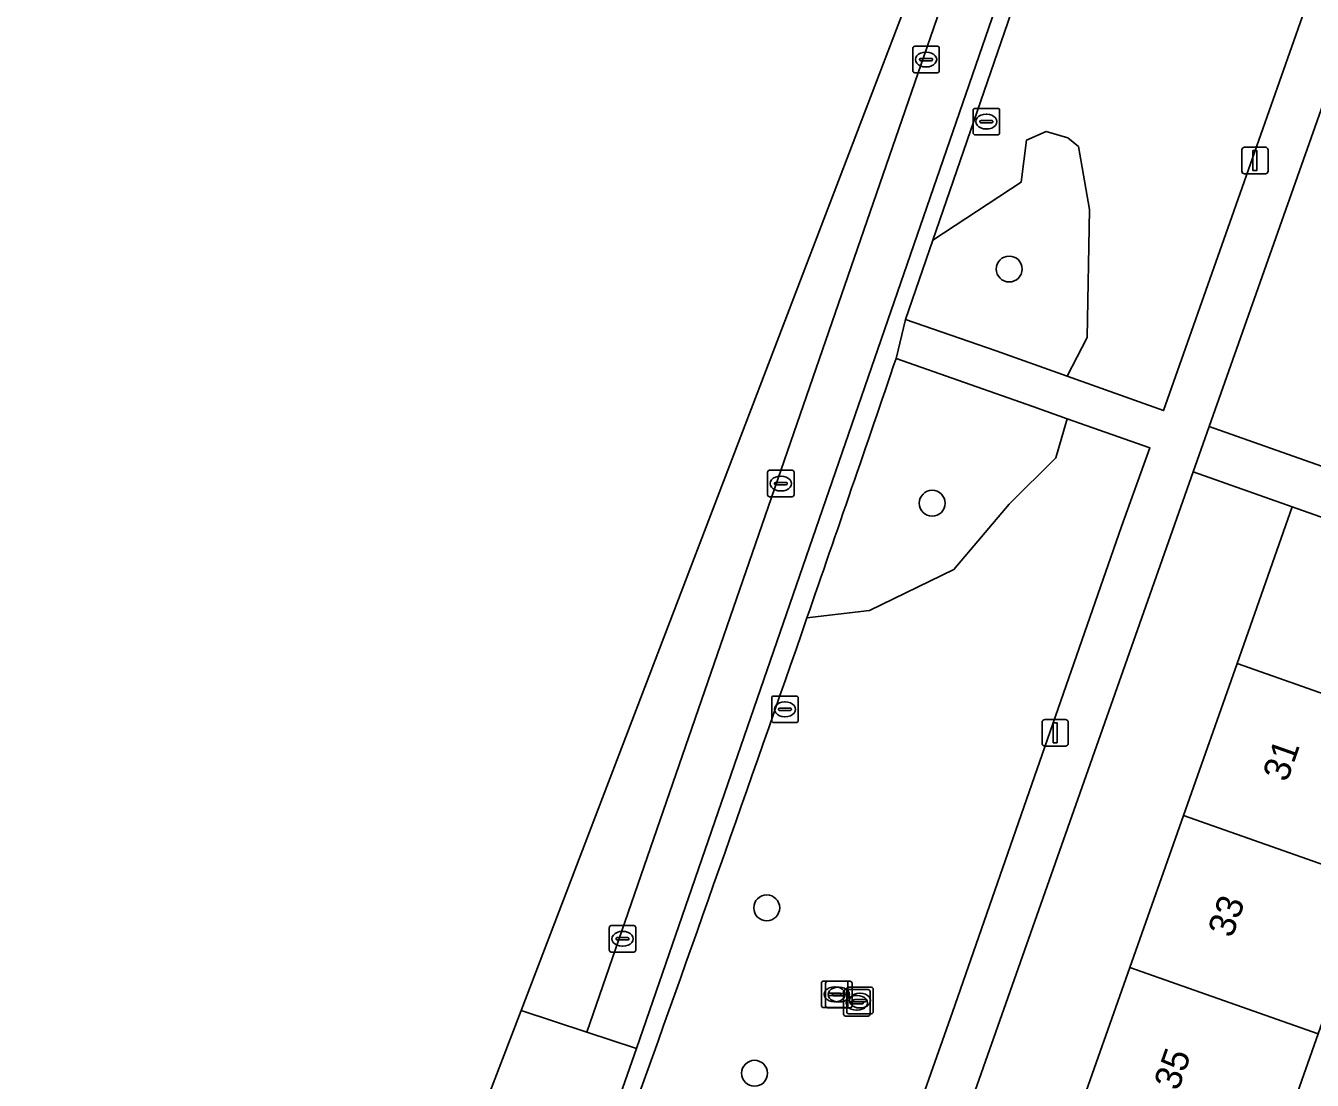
# Model space of a CAD drawing. Extents: x 163266 to 164362, y 381528 to 382286.
# Drawn here: x 163702.53 to 163751.13, y 381952.84 to 381992.67 of the extents above; entities that cross this region are included whole.
import ezdxf

# ---------------------------------------------------------------- set-up
doc = ezdxf.new("R2010")
doc.units = 0
for name, color, linetype in [('IMGEO_Boom', 7, 'Continuous'), ('IMGEO_Erf', 7, 'Continuous'), ('IMGEO_Groenvoorziening', 7, 'Continuous'), ('IMGEO_Kolk', 7, 'Continuous'), ('IMGEO_Lichtmast', 7, 'Continuous'), ('IMGEO_Pand', 7, 'Continuous'), ('IMGEO_Pand_nummerreeks', 7, 'Continuous'), ('IMGEO_Parkeervlak_open', 7, 'Continuous'), ('IMGEO_Rijbaan_lokaal_open', 7, 'Continuous'), ('IMGEO_Rioolput', 7, 'Continuous'), ('IMGEO_Voetpad_open', 7, 'Continuous')]:
    doc.layers.add(name, color=color, linetype=linetype)

msp = doc.modelspace()

# ---------------------------------------------------------------- linework, layer by layer
at = {"layer": 'IMGEO_Boom'}
for centre in [(163739.681, 381983.482), (163736.773, 381974.637), (163730.522, 381959.355), (163730.063, 381953.109)]:
    msp.add_circle(centre, 0.489, dxfattribs=at)
at = {"layer": 'IMGEO_Erf'}
for points in [[(163755.162, 382000), (163747.239, 381977.53), (163768.921, 381969.884)], [(163759.056, 381951.632), (163760.051, 381954.496), (163763.235, 381953.391), (163765.17, 381959.32), (163764.376, 381959.595), (163763.878, 381959.768), (163762.349, 381960.3), (163763.086, 381962.42), (163763.275, 381962.964), (163763.31, 381963.065), (163764.161, 381965.514), (163764.27, 381965.828), (163764.324, 381965.985), (163767.147, 381965.005), (163768.253, 381968.191), (163757.486, 381971.991), (163755.402, 381966.08), (163753.377, 381960.336), (163751.351, 381954.593), (163749.327, 381948.85)]]:
    msp.add_lwpolyline(points, dxfattribs=at)
msp.add_lwpolyline([(163742.214, 381951.358), (163744.239, 381957.101), (163746.264, 381962.845), (163748.29, 381968.588), (163750.374, 381974.5), (163746.635, 381975.818), (163726.266, 381918.05), (163730.005, 381916.731), (163732.089, 381922.641), (163734.114, 381928.385), (163736.139, 381934.128), (163738.164, 381939.871), (163740.189, 381945.615)], close=True, dxfattribs=at)
at = {"layer": 'IMGEO_Groenvoorziening'}
for points in [[(163742.89, 382002.246), (163742.872, 382002.193), (163736.791, 381984.576), (163740.131, 381986.758), (163740.336, 381988.355), (163741.073, 381988.682), (163741.892, 381988.437), (163742.301, 381988.109), (163742.711, 381985.734), (163742.629, 381980.902), (163741.871, 381979.435), (163745.511, 381978.139), (163748.016, 381985.237), (163756.217, 382008.513)], [(163741.875, 381977.831), (163740.57, 381978.29), (163735.409, 381980.104)], [(163732.04, 381970.304), (163734.398, 381970.583), (163737.592, 381972.139), (163739.681, 381974.596), (163741.441, 381976.356), (163741.875, 381977.831)], [(163743.927, 381973.755), (163744.994, 381976.735), (163741.875, 381977.831), (163741.441, 381976.356), (163739.681, 381974.596), (163737.592, 381972.139), (163734.398, 381970.583), (163732.04, 381970.304)], [(163725.359, 381951.368), (163730.374, 381949.623), (163734.938, 381948.036), (163737.539, 381955.42), (163743.927, 381973.755)]]:
    msp.add_lwpolyline(points, dxfattribs=at)
msp.add_lwpolyline([(163742.711, 381985.734), (163742.301, 381988.109), (163741.892, 381988.437), (163741.073, 381988.682), (163740.336, 381988.355), (163740.131, 381986.758), (163736.791, 381984.576), (163735.758, 381981.582), (163739.19, 381980.389), (163741.871, 381979.435), (163742.629, 381980.902)], close=True, dxfattribs=at)
for centre, radius, start, end in [((161866.086, 382617.252), 1974.924, 340.877962, 341.178608), ((161979.343, 382578.044), 1855.073, 340.25604, 340.876236)]:
    msp.add_arc(centre, radius, start, end, dxfattribs=at)
at = {"layer": 'IMGEO_Kolk'}
for p, q in [((163736.04, 381990.968), (163736.04, 381991.82)), ((163736.115, 381991.894), (163736.967, 381991.894)), ((163737.041, 381991.82), (163737.041, 381990.968)), ((163736.299, 381991.388), (163736.299, 381991.4)), ((163736.737, 381991.351), (163736.339, 381991.351)), ((163736.342, 381991.437), (163736.74, 381991.437)), ((163736.528, 381991.674), (163736.553, 381991.674)), ((163736.783, 381991.4), (163736.783, 381991.388)), ((163736.967, 381990.894), (163736.115, 381990.894)), ((163736.551, 381991.114), (163736.526, 381991.114)), ((163738.318, 381988.625), (163738.318, 381989.477)), ((163738.393, 381989.551), (163739.245, 381989.551)), ((163739.319, 381989.477), (163739.319, 381988.625)), ((163738.577, 381989.045), (163738.577, 381989.057)), ((163739.015, 381989.008), (163738.617, 381989.008)), ((163738.62, 381989.094), (163739.018, 381989.094)), ((163738.806, 381989.331), (163738.831, 381989.331)), ((163739.061, 381989.057), (163739.061, 381989.045)), ((163739.245, 381988.551), (163738.393, 381988.551)), ((163738.829, 381988.771), (163738.804, 381988.771)), ((163730.553, 381974.954), (163730.553, 381975.806)), ((163730.628, 381975.88), (163731.48, 381975.88)), ((163731.554, 381975.806), (163731.554, 381974.954)), ((163730.812, 381975.374), (163730.812, 381975.386)), ((163731.25, 381975.337), (163730.852, 381975.337)), ((163730.855, 381975.423), (163731.253, 381975.423)), ((163731.041, 381975.66), (163731.066, 381975.66)), ((163731.296, 381975.386), (163731.296, 381975.374)), ((163731.48, 381974.88), (163730.628, 381974.88)), ((163731.064, 381975.1), (163731.039, 381975.1)), ((163730.71, 381966.428), (163730.71, 381967.28)), ((163730.785, 381967.354), (163731.637, 381967.354)), ((163731.198, 381967.134), (163731.223, 381967.134)), ((163731.711, 381967.28), (163731.711, 381966.428)), ((163730.969, 381966.848), (163730.969, 381966.86)), ((163731.407, 381966.811), (163731.009, 381966.811)), ((163731.012, 381966.897), (163731.41, 381966.897)), ((163731.221, 381966.574), (163731.196, 381966.574)), ((163731.453, 381966.86), (163731.453, 381966.848)), ((163731.637, 381966.354), (163730.785, 381966.354)), ((163724.576, 381957.762), (163724.576, 381958.614)), ((163724.651, 381958.688), (163725.503, 381958.688)), ((163725.064, 381958.468), (163725.089, 381958.468)), ((163725.577, 381958.614), (163725.577, 381957.762)), ((163724.835, 381958.182), (163724.835, 381958.194)), ((163725.273, 381958.145), (163724.875, 381958.145)), ((163724.878, 381958.231), (163725.276, 381958.231)), ((163725.087, 381957.908), (163725.062, 381957.908)), ((163725.319, 381958.194), (163725.319, 381958.182)), ((163725.503, 381957.688), (163724.651, 381957.688))]:
    msp.add_line(p, q, dxfattribs=at)
for points in [[(163736.04, 381990.968), (163736.04, 381991.82)], [(163736.115, 381991.894), (163736.967, 381991.894)], [(163737.041, 381991.82), (163737.041, 381990.968)], [(163736.967, 381990.894), (163736.115, 381990.894)], [(163738.318, 381988.625), (163738.318, 381989.477)], [(163738.393, 381989.551), (163739.245, 381989.551)], [(163739.319, 381989.477), (163739.319, 381988.625)], [(163739.245, 381988.551), (163738.393, 381988.551)], [(163730.553, 381974.954), (163730.553, 381975.806)], [(163730.628, 381975.88), (163731.48, 381975.88)], [(163731.554, 381975.806), (163731.554, 381974.954)], [(163731.48, 381974.88), (163730.628, 381974.88)], [(163730.71, 381966.428), (163730.71, 381967.28)], [(163730.785, 381967.354), (163731.637, 381967.354)], [(163731.711, 381967.28), (163731.711, 381966.428)], [(163731.637, 381966.354), (163730.785, 381966.354)], [(163724.576, 381957.762), (163724.576, 381958.614)], [(163724.651, 381958.688), (163725.503, 381958.688)], [(163725.577, 381958.614), (163725.577, 381957.762)], [(163725.503, 381957.688), (163724.651, 381957.688)]]:
    msp.add_lwpolyline(points, dxfattribs=at)
for centre, radius, start, end in [((163736.117, 381991.818), 0.0765, 91.552, 178.448), ((163736.117, 381991.818), 0.0765, 91.552, 178.448), ((163736.965, 381991.818), 0.0765, 1.552, 88.448), ((163736.965, 381991.818), 0.0765, 1.552, 88.448), ((163736.339, 381991.397), 0.0403, 85.8775, 175.7526), ((163736.336, 381991.387), 0.0366, 178.938, 274.7102), ((163736.74, 381991.394), 0.043, 264.8664, 352.4533), ((163736.744, 381991.399), 0.0386, 1.7309, 96.639), ((163736.117, 381990.97), 0.0765, 181.552, 268.448), ((163736.117, 381990.97), 0.0765, 181.552, 268.448), ((163736.965, 381990.97), 0.0765, 271.552, 358.448), ((163736.965, 381990.97), 0.0765, 271.552, 358.448), ((163738.395, 381989.475), 0.0765, 91.552, 178.448), ((163738.395, 381989.475), 0.0765, 91.552, 178.448), ((163739.243, 381989.475), 0.0765, 1.552, 88.448), ((163739.243, 381989.475), 0.0765, 1.552, 88.448), ((163738.617, 381989.054), 0.0403, 85.8775, 175.7526), ((163738.614, 381989.044), 0.0366, 178.938, 274.7102), ((163739.018, 381989.051), 0.043, 264.8664, 352.4533), ((163739.022, 381989.056), 0.0386, 1.7309, 96.639), ((163738.395, 381988.627), 0.0765, 181.552, 268.448), ((163738.395, 381988.627), 0.0765, 181.552, 268.448), ((163739.243, 381988.627), 0.0765, 271.552, 358.448), ((163739.243, 381988.627), 0.0765, 271.552, 358.448), ((163730.63, 381975.804), 0.0765, 91.552, 178.448), ((163730.63, 381975.804), 0.0765, 91.552, 178.448), ((163731.478, 381975.804), 0.0765, 1.552, 88.448), ((163731.478, 381975.804), 0.0765, 1.552, 88.448), ((163730.852, 381975.383), 0.0403, 85.8775, 175.7526), ((163730.849, 381975.373), 0.0366, 178.938, 274.7102), ((163731.253, 381975.38), 0.043, 264.8664, 352.4533), ((163731.257, 381975.385), 0.0386, 1.7309, 96.639), ((163730.63, 381974.956), 0.0765, 181.552, 268.448), ((163730.63, 381974.956), 0.0765, 181.552, 268.448), ((163731.478, 381974.956), 0.0765, 271.552, 358.448), ((163731.478, 381974.956), 0.0765, 271.552, 358.448), ((163730.787, 381967.278), 0.0765, 91.552, 178.448), ((163730.787, 381967.278), 0.0765, 91.552, 178.448), ((163731.635, 381967.278), 0.0765, 1.552, 88.448), ((163731.635, 381967.278), 0.0765, 1.552, 88.448), ((163731.009, 381966.857), 0.0403, 85.8775, 175.7526), ((163731.006, 381966.847), 0.0366, 178.938, 274.7102), ((163731.41, 381966.854), 0.043, 264.8664, 352.4533), ((163731.414, 381966.859), 0.0386, 1.7309, 96.639), ((163730.787, 381966.43), 0.0765, 181.552, 268.448), ((163730.787, 381966.43), 0.0765, 181.552, 268.448), ((163731.635, 381966.43), 0.0765, 271.552, 358.448), ((163731.635, 381966.43), 0.0765, 271.552, 358.448), ((163724.653, 381958.612), 0.0765, 91.552, 178.448), ((163724.653, 381958.612), 0.0765, 91.552, 178.448), ((163725.501, 381958.612), 0.0765, 1.552, 88.448), ((163725.501, 381958.612), 0.0765, 1.552, 88.448), ((163724.875, 381958.191), 0.0403, 85.8775, 175.7526), ((163724.872, 381958.181), 0.0366, 178.938, 274.7102), ((163725.276, 381958.188), 0.043, 264.8664, 352.4533), ((163725.28, 381958.193), 0.0386, 1.7309, 96.639), ((163724.653, 381957.764), 0.0765, 181.552, 268.448), ((163724.653, 381957.764), 0.0765, 181.552, 268.448), ((163725.501, 381957.764), 0.0765, 271.552, 358.448), ((163725.501, 381957.764), 0.0765, 271.552, 358.448)]:
    msp.add_arc(centre, radius, start, end, dxfattribs=at)
for centre, major_axis, ratio, start_param, end_param in [((163736.527, 381991.394), (-0.387, 0.002), 0.722429, 4.712389, 7.853982), ((163736.552, 381991.394), (-0.39, 0.002), 0.717154, 1.570796, 4.712389), ((163738.805, 381989.051), (-0.387, 0.002), 0.722429, 4.712389, 7.853982), ((163738.83, 381989.051), (-0.39, 0.002), 0.717154, 1.570796, 4.712389), ((163731.04, 381975.38), (-0.387, 0.002), 0.722429, 4.712389, 7.853982), ((163731.065, 381975.38), (-0.39, 0.002), 0.717154, 1.570796, 4.712389), ((163731.197, 381966.854), (-0.387, 0.002), 0.722429, 4.712389, 7.853982), ((163731.222, 381966.854), (-0.39, 0.002), 0.717154, 1.570796, 4.712389), ((163725.063, 381958.188), (-0.387, 0.002), 0.722429, 4.712389, 7.853982), ((163725.088, 381958.188), (-0.39, 0.002), 0.717154, 1.570796, 4.712389)]:
    msp.add_ellipse(centre, major_axis=major_axis, ratio=ratio, start_param=start_param, end_param=end_param, dxfattribs=at)
at = {"layer": 'IMGEO_Lichtmast'}
for p, q in [((163748.468, 381987.18), (163748.468, 381987.98)), ((163748.468, 381987.98), (163748.468, 381987.18)), ((163748.568, 381988.08), (163749.358, 381988.08)), ((163749.358, 381988.08), (163748.568, 381988.08)), ((163749.458, 381987.98), (163749.458, 381987.18)), ((163749.458, 381987.18), (163749.458, 381987.98)), ((163749.358, 381987.08), (163748.568, 381987.08)), ((163748.568, 381987.08), (163749.358, 381987.08)), ((163740.923, 381965.565), (163740.923, 381966.365)), ((163740.923, 381966.365), (163740.923, 381965.565)), ((163741.023, 381966.465), (163741.813, 381966.465)), ((163741.813, 381966.465), (163741.023, 381966.465)), ((163741.913, 381966.365), (163741.913, 381965.565)), ((163741.913, 381965.565), (163741.913, 381966.365)), ((163741.813, 381965.465), (163741.023, 381965.465)), ((163741.023, 381965.465), (163741.813, 381965.465))]:
    msp.add_line(p, q, dxfattribs=at)
for points in [[(163748.888, 381987.955), (163749.038, 381987.955), (163749.038, 381987.205), (163748.888, 381987.205), (163748.888, 381987.955)], [(163741.343, 381966.34), (163741.493, 381966.34), (163741.493, 381965.59), (163741.343, 381965.59), (163741.343, 381966.34)]]:
    msp.add_lwpolyline(points, dxfattribs=at)
for centre, start, end in [((163748.568, 381987.98), 90, 180), ((163748.568, 381987.98), 90, 180), ((163749.358, 381987.98), 0, 90), ((163749.358, 381987.98), 360, 90), ((163748.568, 381987.18), 180, 270), ((163748.568, 381987.18), 180, 270), ((163749.358, 381987.18), 270, 0), ((163749.358, 381987.18), 270, 0), ((163741.023, 381966.365), 90, 180), ((163741.023, 381966.365), 90, 180), ((163741.813, 381966.365), 0, 90), ((163741.813, 381966.365), 360, 90), ((163741.023, 381965.565), 180, 270), ((163741.023, 381965.565), 180, 270), ((163741.813, 381965.565), 270, 0), ((163741.813, 381965.565), 270, 0)]:
    msp.add_arc(centre, 0.1, start, end, dxfattribs=at)
at = {"layer": 'IMGEO_Pand'}
for points in [[(163748.29, 381968.588), (163755.402, 381966.08), (163757.486, 381971.991), (163755.103, 381972.832), (163750.374, 381974.5)], [(163753.377, 381960.336), (163755.402, 381966.08), (163748.29, 381968.588), (163746.264, 381962.845)], [(163751.351, 381954.593), (163753.377, 381960.336), (163746.264, 381962.845), (163744.239, 381957.101)], [(163751.351, 381954.593), (163744.239, 381957.101), (163742.214, 381951.358), (163749.327, 381948.85)]]:
    msp.add_lwpolyline(points, close=True, dxfattribs=at)
at = {"layer": 'IMGEO_Parkeervlak_open'}
msp.add_lwpolyline([(163739.53, 381994.406), (163737.681, 381995.055), (163723.722, 381954.666), (163725.601, 381954.038)], close=True, dxfattribs=at)
at = {"layer": 'IMGEO_Rijbaan_lokaal_open'}
for points in [[(163721.244, 381955.481), (163723.722, 381954.666), (163737.681, 381995.055), (163736.527, 381995.448)], [(163719.072, 381949.802), (163721.667, 381948.843), (163723.538, 381948.149), (163725.601, 381954.038), (163723.722, 381954.666), (163721.244, 381955.481)]]:
    msp.add_lwpolyline(points, close=True, dxfattribs=at)
at = {"layer": 'IMGEO_Rioolput'}
for p, q in [((163732.588, 381955.664), (163732.588, 381956.516)), ((163732.663, 381956.59), (163733.515, 381956.59)), ((163732.746, 381955.655), (163732.746, 381956.507)), ((163732.821, 381956.581), (163733.673, 381956.581)), ((163733.076, 381956.37), (163733.101, 381956.37)), ((163733.234, 381956.361), (163733.259, 381956.361)), ((163733.589, 381956.516), (163733.589, 381955.664)), ((163733.618, 381956.355), (163734.47, 381956.355)), ((163733.747, 381956.507), (163733.747, 381955.655)), ((163732.847, 381956.084), (163732.847, 381956.096)), ((163733.285, 381956.047), (163732.887, 381956.047)), ((163732.89, 381956.133), (163733.288, 381956.133)), ((163733.005, 381956.075), (163733.005, 381956.087)), ((163733.443, 381956.038), (163733.045, 381956.038)), ((163733.048, 381956.124), (163733.446, 381956.124)), ((163733.331, 381956.096), (163733.331, 381956.084)), ((163733.425, 381955.344), (163733.425, 381956.196)), ((163733.489, 381956.087), (163733.489, 381956.075)), ((163733.5, 381956.27), (163734.352, 381956.27)), ((163733.543, 381955.429), (163733.543, 381956.281)), ((163733.802, 381955.849), (163733.802, 381955.861)), ((163733.845, 381955.898), (163734.243, 381955.898)), ((163733.913, 381956.05), (163733.938, 381956.05)), ((163734.031, 381956.135), (163734.056, 381956.135)), ((163734.286, 381955.861), (163734.286, 381955.849)), ((163734.426, 381956.196), (163734.426, 381955.344)), ((163734.544, 381956.281), (163734.544, 381955.429)), ((163733.515, 381955.59), (163732.663, 381955.59)), ((163733.673, 381955.581), (163732.821, 381955.581)), ((163733.099, 381955.81), (163733.074, 381955.81)), ((163733.257, 381955.801), (163733.232, 381955.801)), ((163733.684, 381955.764), (163733.684, 381955.776)), ((163734.122, 381955.727), (163733.724, 381955.727)), ((163733.727, 381955.813), (163734.125, 381955.813)), ((163734.24, 381955.812), (163733.842, 381955.812)), ((163733.936, 381955.49), (163733.911, 381955.49)), ((163734.054, 381955.575), (163734.029, 381955.575)), ((163734.168, 381955.776), (163734.168, 381955.764)), ((163734.352, 381955.27), (163733.5, 381955.27)), ((163734.47, 381955.355), (163733.618, 381955.355))]:
    msp.add_line(p, q, dxfattribs=at)
for points in [[(163732.588, 381955.664), (163732.588, 381956.516)], [(163732.663, 381956.59), (163733.515, 381956.59)], [(163732.746, 381955.655), (163732.746, 381956.507)], [(163732.821, 381956.581), (163733.673, 381956.581)], [(163733.589, 381956.516), (163733.589, 381955.664)], [(163733.618, 381956.355), (163734.47, 381956.355)], [(163733.747, 381956.507), (163733.747, 381955.655)], [(163733.425, 381955.344), (163733.425, 381956.196)], [(163733.5, 381956.27), (163734.352, 381956.27)], [(163733.543, 381955.429), (163733.543, 381956.281)], [(163734.426, 381956.196), (163734.426, 381955.344)], [(163734.544, 381956.281), (163734.544, 381955.429)], [(163733.515, 381955.59), (163732.663, 381955.59)], [(163733.673, 381955.581), (163732.821, 381955.581)], [(163734.352, 381955.27), (163733.5, 381955.27)], [(163734.47, 381955.355), (163733.618, 381955.355)]]:
    msp.add_lwpolyline(points, dxfattribs=at)
for centre, radius, start, end in [((163732.665, 381956.514), 0.0765, 91.552, 178.448), ((163732.665, 381956.514), 0.0765, 91.552, 178.448), ((163732.823, 381956.505), 0.0765, 91.552, 178.448), ((163732.823, 381956.505), 0.0765, 91.552, 178.448), ((163733.513, 381956.514), 0.0765, 1.552, 88.448), ((163733.513, 381956.514), 0.0765, 1.552, 88.448), ((163733.62, 381956.279), 0.0765, 91.552, 178.448), ((163733.62, 381956.279), 0.0765, 91.552, 178.448), ((163733.671, 381956.505), 0.0765, 1.552, 88.448), ((163733.671, 381956.505), 0.0765, 1.552, 88.448), ((163734.468, 381956.279), 0.0765, 1.552, 88.448), ((163734.468, 381956.279), 0.0765, 1.552, 88.448), ((163732.887, 381956.093), 0.0403, 85.8775, 175.7526), ((163732.884, 381956.083), 0.0366, 178.938, 274.7102), ((163733.045, 381956.084), 0.0403, 85.8775, 175.7526), ((163733.042, 381956.074), 0.0366, 178.938, 274.7102), ((163733.288, 381956.09), 0.043, 264.8664, 352.4533), ((163733.292, 381956.095), 0.0386, 1.7309, 96.639), ((163733.502, 381956.194), 0.0765, 91.552, 178.448), ((163733.502, 381956.194), 0.0765, 91.552, 178.448), ((163733.446, 381956.081), 0.043, 264.8664, 352.4533), ((163733.45, 381956.086), 0.0386, 1.7309, 96.639), ((163733.842, 381955.858), 0.0403, 85.8775, 175.7526), ((163733.839, 381955.848), 0.0366, 178.938, 274.7102), ((163734.243, 381955.855), 0.043, 264.8664, 352.4533), ((163734.247, 381955.86), 0.0386, 1.7309, 96.639), ((163734.35, 381956.194), 0.0765, 1.552, 88.448), ((163734.35, 381956.194), 0.0765, 1.552, 88.448), ((163732.665, 381955.666), 0.0765, 181.552, 268.448), ((163732.665, 381955.666), 0.0765, 181.552, 268.448), ((163732.823, 381955.657), 0.0765, 181.552, 268.448), ((163732.823, 381955.657), 0.0765, 181.552, 268.448), ((163733.513, 381955.666), 0.0765, 271.552, 358.448), ((163733.513, 381955.666), 0.0765, 271.552, 358.448), ((163733.62, 381955.431), 0.0765, 181.552, 268.448), ((163733.62, 381955.431), 0.0765, 181.552, 268.448), ((163733.671, 381955.657), 0.0765, 271.552, 358.448), ((163733.671, 381955.657), 0.0765, 271.552, 358.448), ((163733.724, 381955.773), 0.0403, 85.8775, 175.7526), ((163733.721, 381955.763), 0.0366, 178.938, 274.7102), ((163734.125, 381955.77), 0.043, 264.8664, 352.4533), ((163734.129, 381955.775), 0.0386, 1.7309, 96.639), ((163734.468, 381955.431), 0.0765, 271.552, 358.448), ((163734.468, 381955.431), 0.0765, 271.552, 358.448), ((163733.502, 381955.346), 0.0765, 181.552, 268.448), ((163733.502, 381955.346), 0.0765, 181.552, 268.448), ((163734.35, 381955.346), 0.0765, 271.552, 358.448), ((163734.35, 381955.346), 0.0765, 271.552, 358.448)]:
    msp.add_arc(centre, radius, start, end, dxfattribs=at)
for centre, major_axis, ratio, start_param, end_param in [((163733.075, 381956.09), (-0.387, 0.002), 0.722429, 4.712389, 7.853982), ((163733.233, 381956.081), (-0.387, 0.002), 0.722429, 4.712389, 7.853982), ((163733.1, 381956.09), (-0.39, 0.002), 0.717154, 1.570796, 4.712389), ((163733.258, 381956.081), (-0.39, 0.002), 0.717154, 1.570796, 4.712389), ((163733.912, 381955.77), (-0.387, 0.002), 0.722429, 4.712389, 7.853982), ((163734.03, 381955.855), (-0.387, 0.002), 0.722429, 4.712389, 7.853982), ((163733.937, 381955.77), (-0.39, 0.002), 0.717154, 1.570796, 4.712389), ((163734.055, 381955.855), (-0.39, 0.002), 0.717154, 1.570796, 4.712389)]:
    msp.add_ellipse(centre, major_axis=major_axis, ratio=ratio, start_param=start_param, end_param=end_param, dxfattribs=at)
at = {"layer": 'IMGEO_Voetpad_open'}
for points in [[(163743.906, 382013.084), (163743.599, 382012.188), (163745.601, 382011.478), (163739.53, 381994.406), (163725.601, 381954.038), (163723.538, 381948.149), (163702.531, 381891.996)], [(163735.409, 381980.104), (163735.758, 381981.582), (163736.791, 381984.576), (163742.872, 382002.193), (163742.89, 382002.246), (163746.347, 382012.26)], [(163713.868, 381882.189), (163714.008, 381882.427), (163716.074, 381888.233), (163719.701, 381899.432), (163725.431, 381915.681), (163726.266, 381918.05), (163746.635, 381975.818), (163747.239, 381977.53), (163755.162, 382000), (163755.73, 382001.61), (163756.286, 382003.185), (163758.552, 382009.608), (163759.354, 382010.395)], [(163756.65, 382009.665), (163756.217, 382008.513), (163748.016, 381985.237), (163745.511, 381978.139), (163741.871, 381979.435), (163739.19, 381980.389), (163735.758, 381981.582), (163735.409, 381980.104), (163740.57, 381978.29), (163741.875, 381977.831), (163744.994, 381976.735), (163743.927, 381973.755), (163737.539, 381955.42), (163734.938, 381948.036), (163730.374, 381949.623), (163725.359, 381951.368), (163724.781, 381949.832), (163729.871, 381948.065), (163734.382, 381946.498), (163733.407, 381943.696), (163725.595, 381921.578), (163724.309, 381918.005), (163721.009, 381919.193)], [(163768.921, 381969.884), (163747.239, 381977.53), (163746.635, 381975.818), (163750.374, 381974.5), (163755.103, 381972.832)]]:
    msp.add_lwpolyline(points, dxfattribs=at)
for centre, radius, start, end in [((161866.086, 382617.252), 1974.924, 340.877962, 341.178608), ((161979.343, 382578.044), 1855.073, 340.25604, 340.876236)]:
    msp.add_arc(centre, radius, start, end, dxfattribs=at)

# ---------------------------------------------------------------- texts
at = {"layer": 'IMGEO_Pand_nummerreeks'}
for s, p in [('31', (163750.175, 381964.071)), ('33', (163748.101, 381958.187)), ('35', (163746.064, 381952.411))]:
    msp.add_text(s, height=1, rotation=70.5777, dxfattribs=at).set_placement(p)

doc.saveas('drawing.dxf')
